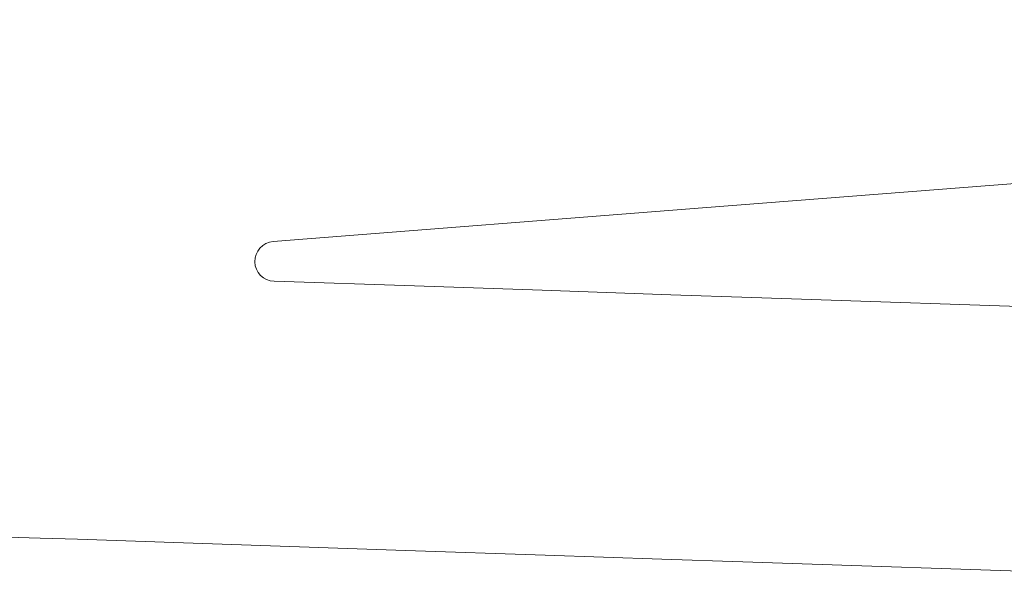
# Model space of a CAD drawing. Header units: millimetres. Extents: x 747415 to 1601423, y -236173 to 551995.
# Tile 544 of 549: x 1180599 to 1195481, y 251031 to 259400. Entities that reach past the tile are written whole.
import ezdxf

# ---------------------------------------------------------------- set-up
doc = ezdxf.new("R2010")
doc.units = ezdxf.units.MM
doc.header["$LTSCALE"] = 100
doc.header["$MEASUREMENT"] = 0
doc.layers.add('T--L9000_TERREIN_Wegen_extern', color=7, linetype='CONTINUOUS', lineweight=0)

msp = doc.modelspace()

# ---------------------------------------------------------------- linework, layer by layer
at = {"layer": 'T--L9000_TERREIN_Wegen_extern', "flags": 128}
for points in [[(1184430.035, 256044.929), (1190986.428, 256558.309), (1200955.912, 257338.941), (1210925.396, 258119.573), (1220894.88, 258900.205), (1227271.798, 259399.532)], [(1184443.283, 255446.017), (1186568.259, 255373.931), (1188496.378, 255308.555), (1190442.195, 255242.557), (1191662.547, 255201.114), (1196756.443, 255028.312), (1198490.628, 254969.504), (1200619.39, 254897.258), (1201849.127, 254855.444), (1206939.748, 254682.425), (1208484.86, 254629.888), (1210787.499, 254551.494), (1212027.423, 254509.166), (1217111.248, 254335.574), (1218478.218, 254269.092), (1219242.304, 254262.764), (1220079.737, 254317.947), (1220915.551, 254393.812), (1222147.744, 254490.307), (1226979.269, 254868.655)], [(1164911.285, 251421.362), (1165910.21, 251467.702), (1166909.354, 251509.046), (1167908.692, 251545.395), (1168908.2, 251576.746), (1169907.851, 251603.1), (1170907.622, 251624.454), (1171907.487, 251640.81), (1172907.422, 251652.166), (1173907.401, 251658.523), (1174907.399, 251659.879), (1175907.391, 251656.236), (1176907.352, 251647.593), (1177907.258, 251633.949), (1178907.084, 251615.307), (1179906.803, 251591.666), (1180906.392, 251563.026), (1181472.064, 251544.602), (1186432.635, 251376.231), (1188542.397, 251304.697), (1190306.479, 251244.86), (1191526.814, 251203.418), (1196620.823, 251030.612)]]:
    msp.add_lwpolyline(points, dxfattribs=at)
at = {"layer": 'T--L9000_TERREIN_Wegen_extern'}
msp.add_arc((1184453.454, 255745.845), 300, 94.4772473, 268.0570764, dxfattribs=at)

doc.saveas('drawing.dxf')
